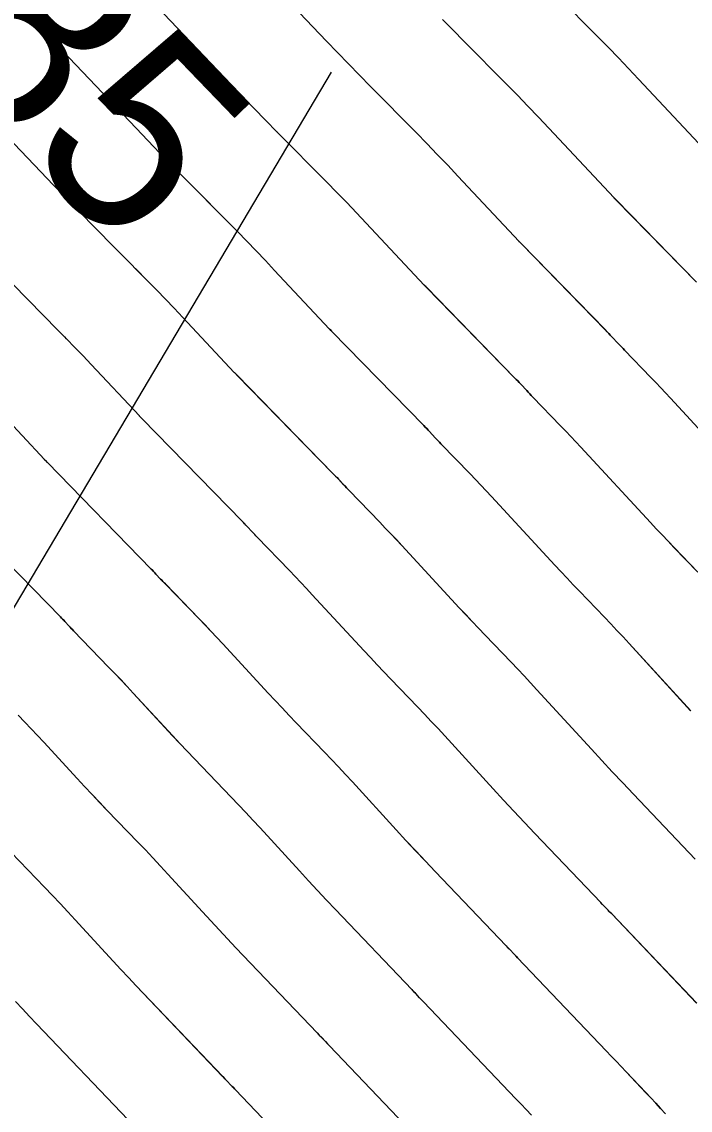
# Model space of a CAD drawing. Extents: x 954385 to 988206, y 1868364 to 1924553.
# Drawn here: x 955947.73 to 955968.03, y 1922937.41 to 1922970.46 of the extents above; entities that cross this region are included whole.
import ezdxf

# ---------------------------------------------------------------- set-up
doc = ezdxf.new("R2010")
doc.units = 0
for name, color, linetype in [('16', 7, 'Continuous'), ('26', 7, 'Continuous'), ('5', 7, 'Continuous'), ('6', 7, 'Continuous'), ('7', 7, 'Continuous')]:
    doc.layers.add(name, color=color, linetype=linetype)

msp = doc.modelspace()

# ---------------------------------------------------------------- linework, layer by layer
at = {"layer": '16'}
for points in [[(955969.718, 1922956.554), (955967.426, 1922959.034), (955967.28, 1922959.191), (955967.133, 1922959.348), (955966.985, 1922959.504), (955966.836, 1922959.658), (955966.037, 1922960.483), (955965.988, 1922960.534), (955965.94, 1922960.585), (955965.891, 1922960.636), (955965.843, 1922960.688), (955965.651, 1922960.895), (955965.603, 1922960.946), (955965.554, 1922960.997), (955965.506, 1922961.048), (955965.456, 1922961.099), (955962.906, 1922963.711), (955962.881, 1922963.736), (955962.851, 1922963.767), (955962.839, 1922963.78), (955962.833, 1922963.786), (955960.977, 1922965.768), (955960.665, 1922966.1), (955960.35, 1922966.429), (955960.033, 1922966.756), (955959.714, 1922967.081), (955958.323, 1922968.489), (955957.986, 1922968.832), (955957.65, 1922969.177), (955957.315, 1922969.523), (955956.982, 1922969.871), (955950.398, 1922976.786)], [(955968.263, 1922953.742), (955967.536, 1922954.497), (955967.355, 1922954.686), (955967.175, 1922954.876), (955966.996, 1922955.067), (955966.818, 1922955.259), (955964.708, 1922957.541), (955964.555, 1922957.705), (955964.402, 1922957.869), (955964.247, 1922958.031), (955964.091, 1922958.193), (955963.248, 1922959.064), (955963.202, 1922959.112), (955963.156, 1922959.161), (955963.11, 1922959.209), (955963.064, 1922959.258), (955962.882, 1922959.454), (955962.837, 1922959.503), (955962.791, 1922959.551), (955962.744, 1922959.599), (955962.698, 1922959.647), (955960.026, 1922962.384), (955960.001, 1922962.41), (955959.969, 1922962.442), (955959.957, 1922962.455), (955959.951, 1922962.461), (955958.193, 1922964.339), (955957.897, 1922964.653), (955957.599, 1922964.965), (955957.298, 1922965.275), (955956.996, 1922965.583), (955955.489, 1922967.108), (955955.137, 1922967.466), (955954.788, 1922967.825), (955954.439, 1922968.185), (955954.093, 1922968.547), (955947.946, 1922975.003)], [(955945.494, 1922973.22), (955951.204, 1922967.223), (955951.564, 1922966.847), (955951.926, 1922966.472), (955952.289, 1922966.099), (955952.655, 1922965.728), (955954.278, 1922964.085), (955954.564, 1922963.794), (955954.847, 1922963.501), (955955.129, 1922963.206), (955955.409, 1922962.909), (955957.068, 1922961.137), (955957.081, 1922961.123), (955957.094, 1922961.11), (955957.14, 1922961.063), (955957.147, 1922961.056), (955959.939, 1922958.196), (955959.983, 1922958.15), (955960.027, 1922958.105), (955960.07, 1922958.059), (955960.113, 1922958.013), (955960.285, 1922957.828), (955960.329, 1922957.782), (955960.372, 1922957.736), (955960.415, 1922957.69), (955960.459, 1922957.645), (955961.347, 1922956.728), (955961.509, 1922956.559), (955961.67, 1922956.39), (955961.831, 1922956.219), (955961.99, 1922956.048), (955963.917, 1922953.963), (955964.103, 1922953.763), (955964.291, 1922953.563), (955964.479, 1922953.364), (955964.668, 1922953.167), (955965.428, 1922952.377), (955965.617, 1922952.179), (955965.805, 1922951.98), (955965.992, 1922951.78), (955966.177, 1922951.578), (955968.042, 1922949.54)], [(955943.042, 1922971.437), (955948.315, 1922965.899), (955948.688, 1922965.508), (955949.064, 1922965.12), (955949.441, 1922964.733), (955949.82, 1922964.347), (955951.56, 1922962.586), (955951.829, 1922962.312), (955952.096, 1922962.037), (955952.361, 1922961.759), (955952.624, 1922961.48), (955954.185, 1922959.812), (955954.199, 1922959.798), (955954.213, 1922959.784), (955954.261, 1922959.735), (955954.267, 1922959.728), (955957.181, 1922956.744), (955957.222, 1922956.702), (955957.263, 1922956.659), (955957.304, 1922956.616), (955957.345, 1922956.572), (955957.507, 1922956.398), (955957.547, 1922956.355), (955957.588, 1922956.312), (955957.629, 1922956.269), (955957.67, 1922956.226), (955958.603, 1922955.262), (955958.771, 1922955.087), (955958.939, 1922954.911), (955959.106, 1922954.733), (955959.272, 1922954.555), (955961.016, 1922952.668), (955961.21, 1922952.459), (955961.406, 1922952.25), (955961.603, 1922952.043), (955961.8, 1922951.836), (955962.593, 1922951.013), (955962.79, 1922950.806), (955962.987, 1922950.598), (955963.181, 1922950.389), (955963.375, 1922950.179), (955965.029, 1922948.372), (955965.345, 1922948.028), (955965.662, 1922947.687), (955965.982, 1922947.347), (955966.303, 1922947.008), (955968.182, 1922945.038)], [(955968.598, 1922966.435), (955966.462, 1922968.716), (955966.159, 1922969.038), (955965.853, 1922969.358), (955965.546, 1922969.676), (955965.236, 1922969.991), (955963.992, 1922971.25)], [(955968.215, 1922962.55), (955965.785, 1922965.039), (955965.762, 1922965.063), (955965.733, 1922965.092), (955965.721, 1922965.104), (955965.716, 1922965.11), (955963.737, 1922967.223), (955963.421, 1922967.559), (955963.101, 1922967.893), (955962.78, 1922968.225), (955962.457, 1922968.555), (955961.158, 1922969.869), (955960.834, 1922970.199), (955960.511, 1922970.529)], [(955968.224, 1922940.667), (955965.645, 1922943.37), (955965.617, 1922943.399), (955965.589, 1922943.428), (955965.561, 1922943.457), (955965.534, 1922943.486), (955965.423, 1922943.602), (955965.395, 1922943.631), (955965.367, 1922943.66), (955965.339, 1922943.689), (955965.312, 1922943.718), (955963.314, 1922945.813), (955962.995, 1922946.149), (955962.677, 1922946.487), (955962.362, 1922946.826), (955962.048, 1922947.167), (955960.573, 1922948.779), (955960.371, 1922948.998), (955960.168, 1922949.216), (955959.964, 1922949.433), (955959.758, 1922949.648), (955958.932, 1922950.506), (955958.726, 1922950.721), (955958.521, 1922950.937), (955958.318, 1922951.154), (955958.115, 1922951.372), (955956.553, 1922953.062), (955956.381, 1922953.247), (955956.208, 1922953.432), (955956.034, 1922953.615), (955955.858, 1922953.797), (955954.881, 1922954.807), (955954.842, 1922954.847), (955954.804, 1922954.887), (955954.766, 1922954.928), (955954.728, 1922954.968), (955954.576, 1922955.131), (955954.538, 1922955.172), (955954.499, 1922955.213), (955954.461, 1922955.253), (955954.422, 1922955.293), (955951.388, 1922958.401), (955951.36, 1922958.43), (955951.331, 1922958.459), (955951.317, 1922958.473), (955951.303, 1922958.488), (955949.84, 1922960.05), (955949.593, 1922960.312), (955949.345, 1922960.572), (955949.094, 1922960.831), (955948.842, 1922961.088), (955946.986, 1922962.967)], [(955947.056, 1922958.621), (955948.42, 1922957.164), (955948.435, 1922957.148), (955948.449, 1922957.133), (955948.494, 1922957.088), (955948.509, 1922957.073), (955951.663, 1922953.841), (955951.7, 1922953.804), (955951.736, 1922953.766), (955951.771, 1922953.729), (955951.807, 1922953.691), (955951.949, 1922953.538), (955951.984, 1922953.5), (955952.02, 1922953.463), (955952.056, 1922953.425), (955952.092, 1922953.387), (955953.114, 1922952.331), (955953.296, 1922952.142), (955953.477, 1922951.952), (955953.656, 1922951.761), (955953.835, 1922951.569), (955955.214, 1922950.077), (955955.425, 1922949.85), (955955.637, 1922949.624), (955955.85, 1922949.4), (955956.064, 1922949.176), (955956.923, 1922948.283), (955957.137, 1922948.059), (955957.35, 1922947.834), (955957.561, 1922947.608), (955957.771, 1922947.38), (955959.105, 1922945.922), (955959.398, 1922945.603), (955959.692, 1922945.287), (955959.988, 1922944.971), (955960.286, 1922944.657), (955962.441, 1922942.398), (955962.47, 1922942.367), (955962.499, 1922942.337), (955962.528, 1922942.307), (955962.557, 1922942.277), (955962.673, 1922942.156), (955962.702, 1922942.126), (955962.731, 1922942.096), (955962.76, 1922942.066), (955962.789, 1922942.035), (955965.481, 1922939.214), (955965.631, 1922939.056), (955965.782, 1922938.898), (955965.933, 1922938.739), (955966.083, 1922938.581), (955966.684, 1922937.946), (955966.834, 1922937.786), (955966.983, 1922937.626), (955967.13, 1922937.465), (955967.277, 1922937.303)], [(955945.629, 1922955.745), (955948.905, 1922952.39), (955948.939, 1922952.355), (955948.972, 1922952.32), (955949.005, 1922952.285), (955949.038, 1922952.25), (955949.17, 1922952.108), (955949.203, 1922952.073), (955949.236, 1922952.038), (955949.269, 1922952.003), (955949.303, 1922951.968), (955950.37, 1922950.866), (955950.558, 1922950.67), (955950.745, 1922950.473), (955950.932, 1922950.275), (955951.117, 1922950.076), (955952.313, 1922948.782), (955952.532, 1922948.546), (955952.752, 1922948.311), (955952.974, 1922948.078), (955953.196, 1922947.846), (955954.088, 1922946.919), (955954.31, 1922946.686), (955954.531, 1922946.452), (955954.75, 1922946.217), (955954.968, 1922945.981), (955956.162, 1922944.676), (955956.434, 1922944.381), (955956.707, 1922944.086), (955956.982, 1922943.794), (955957.259, 1922943.502), (955959.571, 1922941.078), (955959.601, 1922941.046), (955959.631, 1922941.015), (955959.662, 1922940.983), (955959.692, 1922940.952), (955959.813, 1922940.826), (955959.843, 1922940.794), (955959.873, 1922940.763), (955959.903, 1922940.732), (955959.933, 1922940.7), (955962.737, 1922937.762), (955962.894, 1922937.597), (955963.051, 1922937.432), (955963.208, 1922937.267)], [(955947.625, 1922949.401), (955947.82, 1922949.198), (955948.014, 1922948.994), (955948.207, 1922948.789), (955948.398, 1922948.583), (955949.413, 1922947.486), (955949.64, 1922947.242), (955949.868, 1922946.998), (955950.097, 1922946.756), (955950.328, 1922946.515), (955951.253, 1922945.554), (955951.484, 1922945.313), (955951.713, 1922945.07), (955951.94, 1922944.826), (955952.166, 1922944.581), (955953.218, 1922943.431), (955953.469, 1922943.158), (955953.722, 1922942.886), (955953.976, 1922942.616), (955954.231, 1922942.347), (955956.701, 1922939.757), (955956.732, 1922939.725), (955956.764, 1922939.692), (955956.795, 1922939.659), (955956.826, 1922939.627), (955956.952, 1922939.496), (955956.983, 1922939.463), (955957.015, 1922939.43), (955957.046, 1922939.398), (955957.077, 1922939.365), (955959.993, 1922936.309)], [(955957.25, 1922934.856), (955954.222, 1922938.03), (955954.189, 1922938.064), (955954.157, 1922938.098), (955954.124, 1922938.132), (955954.091, 1922938.166), (955953.961, 1922938.301), (955953.928, 1922938.335), (955953.896, 1922938.369), (955953.863, 1922938.403), (955953.831, 1922938.437), (955951.204, 1922941.192), (955950.97, 1922941.438), (955950.737, 1922941.686), (955950.505, 1922941.935), (955950.275, 1922942.186), (955949.357, 1922943.19), (955949.126, 1922943.44), (955948.894, 1922943.689), (955948.661, 1922943.936), (955948.426, 1922944.182), (955947.414, 1922945.233)], [(955950.961, 1922937.117), (955948.176, 1922940.036), (955947.964, 1922940.261), (955947.752, 1922940.486), (955947.541, 1922940.713)]]:
    msp.add_lwpolyline(points, dxfattribs=at)
at = {"layer": '26'}
msp.add_lwpolyline([(955957.131, 1922968.928), (955922.647, 1922910.794), (955922.717, 1922916.794), (955922.647, 1922910.794), (955927.878, 1922913.733)], dxfattribs=at)
at = {"layer": '6'}
for points in [[(955968.043, 1922949.541), (955966.177, 1922951.578), (955965.992, 1922951.78), (955965.805, 1922951.98), (955965.617, 1922952.179), (955965.428, 1922952.377), (955964.669, 1922953.167), (955964.479, 1922953.365), (955964.291, 1922953.563), (955964.104, 1922953.763), (955963.917, 1922953.964), (955961.99, 1922956.048), (955961.831, 1922956.22), (955961.67, 1922956.39), (955961.509, 1922956.559), (955961.347, 1922956.728), (955960.459, 1922957.645), (955960.415, 1922957.691), (955960.372, 1922957.736), (955960.328, 1922957.782), (955960.285, 1922957.828), (955960.113, 1922958.013), (955960.07, 1922958.059), (955960.027, 1922958.105), (955959.983, 1922958.15), (955959.939, 1922958.195), (955957.148, 1922961.056), (955957.135, 1922961.07), (955957.121, 1922961.083), (955957.094, 1922961.11), (955957.081, 1922961.123), (955957.068, 1922961.137), (955955.408, 1922962.909), (955955.129, 1922963.206), (955954.847, 1922963.501), (955954.563, 1922963.793), (955954.278, 1922964.085), (955953.336, 1922965.038)], [(955947.625, 1922949.401), (955947.82, 1922949.198), (955948.014, 1922948.995), (955948.207, 1922948.79), (955948.398, 1922948.584), (955949.413, 1922947.486), (955949.64, 1922947.242), (955949.868, 1922946.999), (955950.098, 1922946.757), (955950.328, 1922946.516), (955951.253, 1922945.554), (955951.484, 1922945.313), (955951.713, 1922945.07), (955951.94, 1922944.826), (955952.166, 1922944.581), (955953.218, 1922943.431), (955953.47, 1922943.158), (955953.722, 1922942.886), (955953.976, 1922942.616), (955954.232, 1922942.347), (955956.702, 1922939.758), (955956.765, 1922939.692), (955956.828, 1922939.627), (955956.953, 1922939.496), (955957.015, 1922939.431), (955957.078, 1922939.365), (955959.994, 1922936.309)]]:
    msp.add_lwpolyline(points, dxfattribs=at)
at = {"layer": '7'}
for points in [[(955963.992, 1922971.25), (955965.236, 1922969.991), (955965.545, 1922969.676), (955965.853, 1922969.358), (955966.159, 1922969.038), (955966.462, 1922968.716), (955968.598, 1922966.435)], [(955960.511, 1922970.529), (955960.834, 1922970.198), (955961.158, 1922969.869), (955962.456, 1922968.555), (955962.78, 1922968.225), (955963.101, 1922967.893), (955963.42, 1922967.559), (955963.737, 1922967.223), (955965.715, 1922965.11), (955965.727, 1922965.098), (955965.739, 1922965.086), (955965.768, 1922965.057), (955965.786, 1922965.039), (955968.215, 1922962.55)], [(955957.639, 1922969.187), (955957.649, 1922969.177), (955957.985, 1922968.832), (955958.323, 1922968.489), (955959.714, 1922967.081), (955960.033, 1922966.756), (955960.35, 1922966.429), (955960.664, 1922966.1), (955960.977, 1922965.768), (955962.833, 1922963.786), (955962.845, 1922963.773), (955962.857, 1922963.761), (955962.888, 1922963.73), (955962.901, 1922963.718), (955962.907, 1922963.711), (955965.457, 1922961.098), (955965.506, 1922961.048), (955965.554, 1922960.997), (955965.603, 1922960.946), (955965.651, 1922960.894), (955965.843, 1922960.688), (955965.891, 1922960.637), (955965.939, 1922960.585), (955965.988, 1922960.534), (955966.037, 1922960.484), (955966.836, 1922959.659), (955966.985, 1922959.504), (955967.133, 1922959.348), (955967.28, 1922959.192), (955967.426, 1922959.034), (955969.719, 1922956.555)], [(955955.486, 1922967.111), (955955.489, 1922967.108), (955956.996, 1922965.583), (955957.298, 1922965.275), (955957.598, 1922964.965), (955957.897, 1922964.653), (955958.193, 1922964.339), (955959.95, 1922962.461), (955959.963, 1922962.448), (955959.976, 1922962.435), (955960.008, 1922962.403), (955960.021, 1922962.39), (955960.027, 1922962.384), (955962.698, 1922959.647), (955962.744, 1922959.599), (955962.791, 1922959.551), (955962.837, 1922959.502), (955962.882, 1922959.454), (955963.064, 1922959.258), (955963.11, 1922959.209), (955963.156, 1922959.161), (955963.202, 1922959.112), (955963.248, 1922959.064), (955964.091, 1922958.193), (955964.247, 1922958.032), (955964.402, 1922957.869), (955964.555, 1922957.706), (955964.708, 1922957.541), (955966.818, 1922955.259), (955966.996, 1922955.067), (955967.175, 1922954.876), (955967.356, 1922954.686), (955967.537, 1922954.497), (955968.263, 1922953.742)], [(955968.183, 1922945.038), (955966.303, 1922947.008), (955965.982, 1922947.347), (955965.663, 1922947.687), (955965.345, 1922948.029), (955965.029, 1922948.372), (955963.375, 1922950.179), (955963.182, 1922950.389), (955962.987, 1922950.598), (955962.791, 1922950.806), (955962.593, 1922951.013), (955961.801, 1922951.837), (955961.603, 1922952.043), (955961.406, 1922952.25), (955961.211, 1922952.459), (955961.016, 1922952.668), (955959.271, 1922954.556), (955959.106, 1922954.734), (955958.939, 1922954.911), (955958.771, 1922955.087), (955958.603, 1922955.262), (955957.67, 1922956.226), (955957.629, 1922956.269), (955957.588, 1922956.312), (955957.547, 1922956.355), (955957.506, 1922956.398), (955957.345, 1922956.572), (955957.304, 1922956.615), (955957.263, 1922956.659), (955957.222, 1922956.701), (955957.181, 1922956.744), (955954.269, 1922959.728), (955954.255, 1922959.742), (955954.241, 1922959.756), (955954.213, 1922959.784), (955954.199, 1922959.798), (955954.185, 1922959.812), (955952.624, 1922961.48), (955952.361, 1922961.759), (955952.096, 1922962.036), (955951.829, 1922962.312), (955951.56, 1922962.586), (955951.186, 1922962.965)], [(955968.225, 1922940.667), (955965.645, 1922943.371), (955965.59, 1922943.429), (955965.534, 1922943.487), (955965.424, 1922943.602), (955965.368, 1922943.66), (955965.313, 1922943.718), (955963.314, 1922945.813), (955962.995, 1922946.149), (955962.678, 1922946.487), (955962.362, 1922946.826), (955962.048, 1922947.167), (955960.573, 1922948.78), (955960.371, 1922948.999), (955960.168, 1922949.216), (955959.964, 1922949.433), (955959.758, 1922949.648), (955958.933, 1922950.506), (955958.727, 1922950.721), (955958.522, 1922950.937), (955958.318, 1922951.155), (955958.116, 1922951.373), (955956.553, 1922953.063), (955956.381, 1922953.248), (955956.208, 1922953.432), (955956.034, 1922953.615), (955955.858, 1922953.797), (955954.881, 1922954.807), (955954.842, 1922954.847), (955954.804, 1922954.887), (955954.766, 1922954.928), (955954.728, 1922954.968), (955954.576, 1922955.131), (955954.538, 1922955.172), (955954.5, 1922955.212), (955954.461, 1922955.253), (955954.422, 1922955.293), (955951.389, 1922958.401), (955951.375, 1922958.415), (955951.36, 1922958.43), (955951.331, 1922958.459), (955951.324, 1922958.466), (955951.317, 1922958.473), (955951.31, 1922958.48), (955951.303, 1922958.488), (955949.84, 1922960.05), (955949.593, 1922960.312), (955949.344, 1922960.572), (955949.094, 1922960.831), (955949.035, 1922960.891)], [(955967.277, 1922937.303), (955967.13, 1922937.465), (955966.982, 1922937.626), (955966.833, 1922937.786), (955966.684, 1922937.945), (955966.083, 1922938.581), (955965.933, 1922938.739), (955965.783, 1922938.898), (955965.632, 1922939.056), (955965.481, 1922939.214), (955962.789, 1922942.036), (955962.732, 1922942.096), (955962.674, 1922942.157), (955962.558, 1922942.277), (955962.501, 1922942.338), (955962.443, 1922942.398), (955960.287, 1922944.658), (955959.989, 1922944.971), (955959.693, 1922945.287), (955959.398, 1922945.604), (955959.105, 1922945.922), (955957.771, 1922947.38), (955957.561, 1922947.608), (955957.35, 1922947.834), (955957.137, 1922948.059), (955956.923, 1922948.283), (955956.064, 1922949.176), (955955.85, 1922949.4), (955955.637, 1922949.625), (955955.425, 1922949.85), (955955.215, 1922950.077), (955953.835, 1922951.57), (955953.656, 1922951.762), (955953.477, 1922951.953), (955953.296, 1922952.143), (955953.114, 1922952.332), (955952.092, 1922953.388), (955952.056, 1922953.425), (955952.02, 1922953.463), (955951.984, 1922953.5), (955951.949, 1922953.538), (955951.807, 1922953.691), (955951.772, 1922953.729), (955951.736, 1922953.766), (955951.7, 1922953.804), (955951.664, 1922953.841), (955948.51, 1922957.073), (955948.495, 1922957.088), (955948.48, 1922957.103), (955948.45, 1922957.133), (955948.442, 1922957.14), (955948.435, 1922957.148), (955948.427, 1922957.156), (955948.42, 1922957.163), (955947.056, 1922958.62)], [(955963.208, 1922937.267), (955963.052, 1922937.432), (955962.895, 1922937.597), (955962.738, 1922937.762), (955959.934, 1922940.7), (955959.874, 1922940.763), (955959.813, 1922940.826), (955959.693, 1922940.952), (955959.633, 1922941.015), (955959.573, 1922941.078), (955957.259, 1922943.502), (955956.982, 1922943.794), (955956.707, 1922944.087), (955956.434, 1922944.381), (955956.162, 1922944.677), (955954.968, 1922945.981), (955954.75, 1922946.217), (955954.531, 1922946.452), (955954.31, 1922946.686), (955954.088, 1922946.919), (955953.196, 1922947.846), (955952.974, 1922948.078), (955952.753, 1922948.312), (955952.533, 1922948.546), (955952.314, 1922948.782), (955951.117, 1922950.077), (955950.932, 1922950.276), (955950.745, 1922950.474), (955950.558, 1922950.67), (955950.37, 1922950.866), (955949.303, 1922951.968), (955949.269, 1922952.003), (955949.236, 1922952.038), (955949.203, 1922952.073), (955949.17, 1922952.108), (955949.038, 1922952.25), (955949.005, 1922952.285), (955948.972, 1922952.32), (955948.939, 1922952.355), (955948.905, 1922952.39), (955945.63, 1922955.745)], [(955947.414, 1922945.233), (955948.426, 1922944.182), (955948.661, 1922943.936), (955948.894, 1922943.689), (955949.126, 1922943.44), (955949.357, 1922943.19), (955950.275, 1922942.186), (955950.505, 1922941.935), (955950.737, 1922941.686), (955950.97, 1922941.438), (955951.204, 1922941.192), (955953.832, 1922938.438), (955953.897, 1922938.37), (955953.962, 1922938.302), (955954.092, 1922938.166), (955954.125, 1922938.132), (955954.157, 1922938.098), (955954.19, 1922938.064), (955954.222, 1922938.03), (955957.25, 1922934.856)], [(955950.962, 1922937.117), (955948.177, 1922940.036), (955947.964, 1922940.261), (955947.752, 1922940.486), (955947.541, 1922940.713)]]:
    msp.add_lwpolyline(points, dxfattribs=at)

# ---------------------------------------------------------------- texts
at = {"layer": '5'}
msp.add_text('585', height=6, rotation=313.9548, dxfattribs=at).set_placement((955941.508, 1922972.983))

doc.saveas('drawing.dxf')
